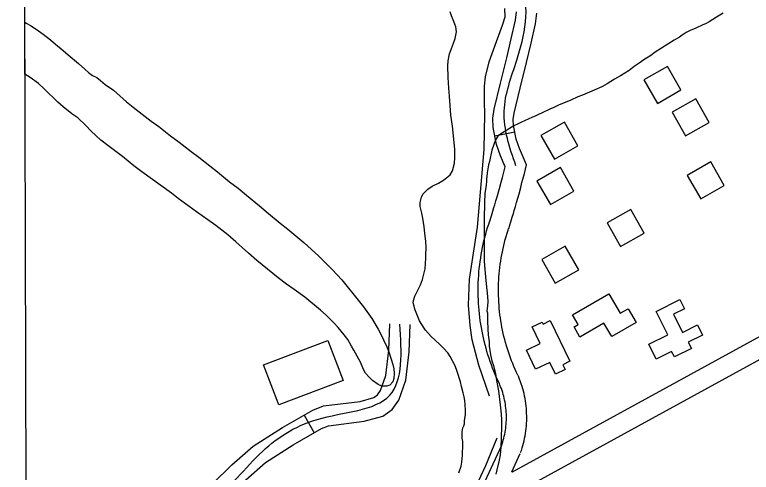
# Model space of a CAD drawing. Extents: x 3392644 to 3430565, y 576657 to 602123.
# Drawn here: x 3396720 to 3397808, y 594942 to 595618 of the extents above; entities that cross this region are included whole.
import ezdxf

# ---------------------------------------------------------------- set-up
doc = ezdxf.new("R2010")
doc.units = 0
for name, color, linetype in [('V-BLDG-OTLN', 7, 'Continuous'), ('V-GRID-FRAM', 7, 'Continuous'), ('V-ROAD-CNTR', 7, 'Continuous'), ('V-SITE-VEGE', 7, 'Continuous'), ('V-TOPO-SHOR', 7, 'Continuous')]:
    doc.layers.add(name, color=color, linetype=linetype)

msp = doc.modelspace()

# ---------------------------------------------------------------- linework, layer by layer
at = {"layer": 'V-BLDG-OTLN'}
for points in [[(3397669, 595486.7), (3397703.7, 595506.5), (3397683.9, 595541.2), (3397649.2, 595521.4)], [(3397710.5, 595438.9), (3397745.3, 595458.7), (3397725.5, 595493.4), (3397690.7, 595473.7)], [(3397516.9, 595404.4), (3397551.6, 595424.2), (3397531.8, 595458.9), (3397497.1, 595439.1)], [(3397732.9, 595345.8), (3397767.6, 595365.6), (3397747.9, 595400.3), (3397713.1, 595380.5)], [(3397511, 595337.3), (3397545.7, 595357.1), (3397525.9, 595391.9), (3397491.2, 595372.1)], [(3397614.6, 595275.5), (3397649.4, 595295.3), (3397629.6, 595330.1), (3397594.8, 595310.3)], [(3397518, 595221.4), (3397552.8, 595241.2), (3397533, 595276), (3397498.2, 595256.2)], [(3397543.6, 595174.5), (3397597.4, 595205.7), (3397614.1, 595176.9), (3397625.9, 595183.7), (3397637.5, 595163.5), (3397601.5, 595142.6), (3397590, 595162.5), (3397554.6, 595141.9), (3397545.9, 595156.8), (3397551.9, 595160.3)], [(3397690, 595120.5), (3397667.1, 595109.1), (3397656.1, 595131.4), (3397684.2, 595145.4), (3397667.2, 595179.7), (3397702.2, 595197.2), (3397709, 595183.6), (3397692.8, 595175.5), (3397706.1, 595148.7), (3397728.3, 595159.7), (3397735.6, 595144.8), (3397714.5, 595134.3), (3397719.1, 595125), (3397694, 595112.5)], [(3397510.9, 595166.1), (3397539.6, 595106.1), (3397529.2, 595101.1), (3397532.7, 595093.9), (3397518.6, 595087.2), (3397510.4, 595104.4), (3397489.2, 595094.3), (3397475.6, 595122.6), (3397495.9, 595132.3), (3397484.1, 595157), (3397498.8, 595164), (3397500.2, 595161)], [(3397087.6, 595100.8), (3397182.6, 595136.9), (3397205.1, 595077.8), (3397110.1, 595041.7)]]:
    msp.add_lwpolyline(points, close=True, dxfattribs=at)
at = {"layer": 'V-GRID-FRAM'}
msp.add_lwpolyline([(3396720.3, 600227.7), (3428325.7, 600342.6), (3428399.7, 582159.3), (3396778.5, 582044.3), (3396720.3, 600227.7)], dxfattribs=at)
at = {"layer": 'V-ROAD-CNTR'}
for p, q in [((3397428.8, 595438.8), (3397458.3, 595444.6)), ((3397147.4, 595026.6), (3397162.2, 595000.5))]:
    msp.add_line(p, q, dxfattribs=at)
for points in [[(3397444.2, 595393.2), (3397437.2, 595409.3), (3397431.4, 595426), (3397426.4, 595451.1), (3397426.2, 595464.9), (3397428.1, 595478.1), (3397437.4, 595516.5), (3397446.8, 595554), (3397453.3, 595582), (3397459.4, 595609.7), (3397461.2, 595621.7)], [(3397475.8, 595396), (3397465.2, 595420.3), (3397460.4, 595433.9), (3397456.4, 595454.2), (3397456.2, 595463), (3397457.6, 595472.4), (3397466.5, 595509.3), (3397476, 595547), (3397482.6, 595575.4), (3397489, 595604.3), (3397491.2, 595619.7)], [(3397454, 594942.9), (3397455.1, 594943.2), (3398430.8, 595477.3)], [(3397438, 594908.2), (3397466, 594914.9), (3398445.2, 595451)], [(3397449.5, 595302.3), (3397452.5, 595311.8), (3397454.8, 595319), (3397456.4, 595324.4), (3397457.7, 595328.5), (3397459.5, 595334.6), (3397461.2, 595340.7), (3397464.7, 595353.3), (3397467.3, 595362.7), (3397469.1, 595369.8), (3397470.5, 595375.1), (3397472.6, 595383.1), (3397475.8, 595396)], [(3397420.9, 595311.5), (3397423.9, 595320.9), (3397426.1, 595327.9), (3397427.7, 595333.1), (3397428.9, 595337), (3397430.7, 595342.9), (3397432.3, 595348.8), (3397435.8, 595361.2), (3397438.3, 595370.4), (3397440.1, 595377.4), (3397444.2, 595393.2)], [(3397435.9, 595072.6), (3397433.8, 595077.2), (3397431.6, 595081.9), (3397429.6, 595086.6), (3397427.6, 595091.4), (3397425.7, 595096.2), (3397423.9, 595101), (3397422.1, 595105.9), (3397420.5, 595110.8), (3397418.9, 595115.7), (3397417.4, 595120.6), (3397416, 595125.6), (3397414.6, 595130.6), (3397413.4, 595135.6), (3397412.2, 595140.6), (3397411.1, 595145.6), (3397410.1, 595150.7), (3397409.1, 595155.8), (3397408.3, 595160.9), (3397407.5, 595166), (3397406.9, 595171.1), (3397406.3, 595176.2), (3397405.7, 595181.4), (3397405.3, 595186.5), (3397405, 595191.6), (3397404.7, 595196.8), (3397404.5, 595202), (3397404.4, 595207.1), (3397404.4, 595212.3), (3397404.5, 595217.4), (3397404.6, 595222.6), (3397404.9, 595227.8), (3397405.2, 595232.9), (3397405.6, 595238.1), (3397406.1, 595243.2), (3397406.7, 595248.3), (3397407.3, 595253.4), (3397408.1, 595258.5), (3397408.9, 595263.6), (3397409.8, 595268.7), (3397410.8, 595273.8), (3397411.8, 595278.8), (3397413, 595283.9), (3397414.2, 595288.9), (3397415.6, 595293.9), (3397416.9, 595298.8), (3397418.4, 595303.8), (3397420, 595308.7), (3397421, 595311.7)], [(3397463, 595085.5), (3397461, 595089.8), (3397459, 595094.1), (3397457.2, 595098.4), (3397455.4, 595102.7), (3397453.7, 595107), (3397452, 595111.4), (3397450.5, 595115.8), (3397449, 595120.2), (3397447.5, 595124.7), (3397446.2, 595129.1), (3397444.9, 595133.6), (3397443.7, 595138.1), (3397442.5, 595142.7), (3397441.5, 595147.2), (3397440.5, 595151.8), (3397439.5, 595156.4), (3397438.7, 595161), (3397437.9, 595165.6), (3397437.2, 595170.2), (3397436.6, 595174.8), (3397436.1, 595179.5), (3397435.6, 595184.1), (3397435.2, 595188.8), (3397434.9, 595193.4), (3397434.7, 595198.1), (3397434.5, 595202.8), (3397434.4, 595207.4), (3397434.4, 595212.1), (3397434.5, 595216.8), (3397434.6, 595221.5), (3397434.8, 595226.1), (3397435.1, 595230.8), (3397435.5, 595235.4), (3397435.9, 595240.1), (3397436.4, 595244.7), (3397437, 595249.4), (3397437.7, 595254), (3397438.5, 595258.6), (3397439.3, 595263.2), (3397440.2, 595267.8), (3397441.1, 595272.4), (3397442.2, 595276.9), (3397443.3, 595281.5), (3397444.5, 595286), (3397445.8, 595290.5), (3397447.1, 595295), (3397448.5, 595299.4), (3397449.4, 595302.2)], [(3396902.3, 594857), (3396921.1, 594875), (3396945.2, 594892.6), (3396959.5, 594899.2), (3396979.5, 594904.6), (3396987.3, 594907.1), (3396993.4, 594910.3), (3397012.3, 594925.5), (3397040.8, 594953.5), (3397072.3, 594980.7), (3397115.7, 595008.5), (3397160.2, 595033.9), (3397176.2, 595040.2), (3397230.2, 595046.9), (3397250.4, 595052.7), (3397255.8, 595056.6), (3397260.4, 595063), (3397268.3, 595085.2), (3397272.5, 595122.3), (3397273.9, 595161.5)], [(3396934.5, 594846.3), (3396940.4, 594852), (3396960.5, 594866.6), (3396969.8, 594870.9), (3396988.1, 594875.8), (3396998.9, 594879.3), (3397009.9, 594885), (3397032.3, 594903), (3397061.2, 594931.4), (3397090.3, 594956.6), (3397131.2, 594982.8), (3397173.2, 595006.8), (3397183.7, 595010.9), (3397236.2, 595017.5), (3397263.6, 595025.3), (3397277.3, 595035.1), (3397287.2, 595048.9), (3397297.7, 595078.4), (3397302.4, 595120.1), (3397303.9, 595160.4)], [(3397467.1, 594971.3), (3397468.2, 594974.6), (3397469.3, 594978.2), (3397470.4, 594981.7), (3397471.3, 594985.3), (3397472.2, 594988.8), (3397473, 594992.5), (3397473.7, 594996.1), (3397474.3, 594999.7), (3397474.8, 595003.4), (3397475.3, 595007), (3397475.6, 595010.7), (3397475.9, 595014.4), (3397476.1, 595018.1), (3397476.1, 595021.8), (3397476.1, 595025.5), (3397476, 595029.1), (3397475.9, 595032.8), (3397475.6, 595036.5), (3397475.2, 595040.2), (3397474.8, 595043.8), (3397474.2, 595047.5), (3397473.6, 595051.1), (3397472.9, 595054.8), (3397472.1, 595058.4), (3397471.2, 595061.9), (3397470.3, 595065.5), (3397469.2, 595069), (3397468.1, 595072.6), (3397466.8, 595076), (3397465.5, 595079.5), (3397464.2, 595082.9), (3397463.3, 595085)], [(3397438.7, 594981.2), (3397439.8, 594984.2), (3397440.7, 594987), (3397441.5, 594989.8), (3397442.3, 594992.7), (3397443, 594995.6), (3397443.6, 594998.5), (3397444.2, 595001.4), (3397444.7, 595004.3), (3397445.1, 595007.3), (3397445.4, 595010.2), (3397445.7, 595013.2), (3397445.9, 595016.1), (3397446.1, 595019.1), (3397446.1, 595022.1), (3397446.1, 595025.1), (3397446.1, 595028), (3397445.9, 595031), (3397445.7, 595033.9), (3397445.4, 595036.9), (3397445, 595039.9), (3397444.6, 595042.8), (3397444.1, 595045.7), (3397443.5, 595048.6), (3397442.9, 595051.5), (3397442.2, 595054.4), (3397441.4, 595057.3), (3397440.6, 595060.1), (3397439.6, 595063), (3397438.7, 595065.8), (3397437.6, 595068.5), (3397436.5, 595071.3), (3397435.7, 595073.1)], [(3397392.1, 594880.5), (3397439.3, 594982.5)], [(3397454, 594942.9), (3397466.5, 594970)]]:
    msp.add_lwpolyline(points, dxfattribs=at)
for points in [[(3397460, 595394.7), (3397442.8, 595475.3), (3397461.4, 595550.5), (3397474.2, 595607), (3397465.1, 595662.1), (3397424.4, 595687.7), (3397332.5, 595681.9), (3397254.1, 595712.3), (3397193.5, 595780), (3397075.5, 595816.7), (3396960, 595845.4), (3396865.7, 595906.3), (3396811.5, 595984), (3396731.2, 596033.3)], [(3396910.9, 594844.5), (3396952.8, 594879.6), (3397001.6, 594897.7), (3397081.3, 594968.7), (3397166.7, 595020.3), (3397273.8, 595055.9), (3397288.9, 595161)]]:
    msp.add_spline(points, degree=3, dxfattribs=at)
at = {"layer": 'V-SITE-VEGE'}
for p, q in [((3397365.2, 595615.9), (3397363, 595621.9)), ((3397367.6, 595610.2), (3397365.2, 595615.9)), ((3397756.1, 595613.8), (3397745.4, 595607)), ((3397766.3, 595619.9), (3397756.1, 595613.8)), ((3396735.3, 595529.9), (3396735.1, 595606.6)), ((3396735.1, 595606.6), (3396737.3, 595605.3)), ((3396737.3, 595605.3), (3396744.4, 595601.2)), ((3397371.2, 595599.6), (3397367.6, 595610.2)), ((3397736, 595602.6), (3397725.5, 595597.8)), ((3397739.9, 595604.2), (3397736, 595602.6)), ((3397745.4, 595607), (3397739.9, 595604.2)), ((3396744.4, 595601.2), (3396755.3, 595593.9)), ((3396755.3, 595593.9), (3396762.2, 595588.9)), ((3397370.4, 595582.6), (3397372.2, 595592.4)), ((3397372.2, 595592.4), (3397371.2, 595599.6)), ((3397711.5, 595591.2), (3397705.6, 595587.4)), ((3397717.4, 595594.2), (3397711.5, 595591.2)), ((3397725.5, 595597.8), (3397717.4, 595594.2)), ((3396762.2, 595588.9), (3396773, 595580.3)), ((3396773, 595580.3), (3396780.6, 595574.1)), ((3397368.2, 595575.5), (3397370.4, 595582.6)), ((3397693.6, 595579.8), (3397674.8, 595568.2)), ((3397701.6, 595584.6), (3397693.6, 595579.8)), ((3397705.6, 595587.4), (3397701.6, 595584.6)), ((3396780.6, 595574.1), (3396792, 595564.9)), ((3397362, 595559.8), (3397368.2, 595575.5)), ((3396792, 595564.9), (3396799.4, 595558.4)), ((3396799.4, 595558.4), (3396814.3, 595545.6)), ((3397359.9, 595549.3), (3397362, 595559.8)), ((3397665.5, 595562.1), (3397659.4, 595557.5)), ((3397674.8, 595568.2), (3397665.5, 595562.1)), ((3397359.8, 595542.1), (3397359.9, 595549.3)), ((3397649.1, 595550.9), (3397642.1, 595545.9)), ((3397659.4, 595557.5), (3397649.1, 595550.9)), ((3396814.3, 595545.6), (3396823.8, 595537)), ((3396823.8, 595537), (3396829.2, 595532.4)), ((3397360, 595525.1), (3397359.8, 595542.1)), ((3397634.5, 595541.1), (3397627.1, 595535.5)), ((3397642.1, 595545.9), (3397634.5, 595541.1)), ((3396743, 595524.7), (3396735.3, 595529.9)), ((3396829.2, 595532.4), (3396835.2, 595528)), ((3396835.2, 595528), (3396841.3, 595524.7)), ((3397614.5, 595527.6), (3397605.8, 595522.6)), ((3397627.1, 595535.5), (3397614.5, 595527.6)), ((3396755.3, 595515.9), (3396743, 595524.7)), ((3396763.7, 595508.4), (3396755.3, 595515.9)), ((3396841.3, 595524.7), (3396847.1, 595520.3)), ((3396847.1, 595520.3), (3396854, 595514.5)), ((3397360.9, 595509.1), (3397360, 595525.1)), ((3397594.6, 595515.8), (3397586.8, 595511.4)), ((3397605.8, 595522.6), (3397594.6, 595515.8)), ((3396783.9, 595488.6), (3396763.7, 595508.4)), ((3396854, 595514.5), (3396866.1, 595506.1)), ((3396866.1, 595506.1), (3396885.3, 595489)), ((3397362, 595497.6), (3397360.9, 595509.1)), ((3397575.8, 595506.1), (3397558.4, 595498.8)), ((3397586.8, 595511.4), (3397575.8, 595506.1)), ((3397364.1, 595469.1), (3397362, 595497.6)), ((3397551.5, 595496.3), (3397541.3, 595491.7)), ((3397558.4, 595498.8), (3397551.5, 595496.3)), ((3396791.9, 595481.7), (3396783.9, 595488.6)), ((3396885.3, 595489), (3396895, 595481.2)), ((3397523.1, 595483.9), (3397516.1, 595480.6)), ((3397541.3, 595491.7), (3397523.1, 595483.9)), ((3396804.8, 595471.5), (3396791.9, 595481.7)), ((3396813.2, 595465.2), (3396804.8, 595471.5)), ((3396895, 595481.2), (3396921.6, 595460.6)), ((3397498.1, 595472.3), (3397494.3, 595470.7)), ((3397510.2, 595478), (3397498.1, 595472.3)), ((3397516.1, 595480.6), (3397510.2, 595478)), ((3396825.1, 595453.9), (3396813.2, 595465.2)), ((3396921.6, 595460.6), (3396932.8, 595452.4)), ((3397366.3, 595453.3), (3397364.1, 595469.1)), ((3397474, 595461.4), (3397467.4, 595458.3)), ((3397478.4, 595463.2), (3397474, 595461.4)), ((3397484.8, 595466.3), (3397478.4, 595463.2)), ((3397488.4, 595467.8), (3397484.8, 595466.3)), ((3397494.3, 595470.7), (3397488.4, 595467.8)), ((3396833.1, 595445.5), (3396825.1, 595453.9)), ((3396932.8, 595452.4), (3396950.3, 595438.6)), ((3397369.8, 595419.3), (3397366.3, 595453.3)), ((3397453.1, 595451.1), (3397438.9, 595442.5)), ((3397457.3, 595453.5), (3397453.1, 595451.1)), ((3397463.4, 595456.8), (3397457.3, 595453.5)), ((3397467.4, 595458.3), (3397463.4, 595456.8)), ((3396847.2, 595432.5), (3396833.1, 595445.5)), ((3396950.3, 595438.6), (3396962.8, 595429.7)), ((3397435.8, 595440.4), (3397433.2, 595438.2)), ((3397438.9, 595442.5), (3397435.8, 595440.4)), ((3396857.6, 595424.4), (3396847.2, 595432.5)), ((3396962.8, 595429.7), (3396980.5, 595415.7)), ((3397430.1, 595433), (3397426.8, 595424.4)), ((3397433.2, 595438.2), (3397430.1, 595433)), ((3396879.4, 595408.1), (3396857.6, 595424.4)), ((3397370, 595406.5), (3397369.8, 595419.3)), ((3397424.8, 595417.6), (3397421, 595401.1)), ((3397426.8, 595424.4), (3397424.8, 595417.6)), ((3396896.2, 595394.7), (3396879.4, 595408.1)), ((3396980.5, 595415.7), (3396992.1, 595407.5)), ((3396992.1, 595407.5), (3397008.5, 595394.4)), ((3397369.3, 595398.4), (3397370, 595406.5)), ((3397366.3, 595387), (3397369.3, 595398.4)), ((3397419.8, 595395.8), (3397417.9, 595384.2)), ((3397421, 595401.1), (3397419.8, 595395.8)), ((3396908.1, 595385.5), (3396896.2, 595394.7)), ((3396936.1, 595365.5), (3396908.1, 595385.5)), ((3397008.5, 595394.4), (3397019.7, 595385.6)), ((3397019.7, 595385.6), (3397037.4, 595371.2)), ((3397362.9, 595381.2), (3397366.3, 595387)), ((3397417.9, 595384.2), (3397417.1, 595378.9)), ((3397345.9, 595369), (3397353.3, 595373.6)), ((3397353.3, 595373.6), (3397362.9, 595381.2)), ((3397417.1, 595378.9), (3397416.7, 595375.5)), ((3397416.7, 595375.5), (3397416.8, 595372.1)), ((3396951.6, 595354), (3396936.1, 595365.5)), ((3397037.4, 595371.2), (3397050, 595361.4)), ((3397330.2, 595360), (3397336.6, 595364.4)), ((3397336.6, 595364.4), (3397345.9, 595369)), ((3397416, 595366.1), (3397414.1, 595353.7)), ((3397416.8, 595372.1), (3397416, 595366.1)), ((3396961.3, 595346.3), (3396951.6, 595354)), ((3397050, 595361.4), (3397062.5, 595351.3)), ((3397320.6, 595348.2), (3397322.9, 595352.9)), ((3397322.9, 595352.9), (3397330.2, 595360)), ((3397414.1, 595353.7), (3397413.7, 595340.5)), ((3396977.9, 595334.6), (3396961.3, 595346.3)), ((3397062.5, 595351.3), (3397081.7, 595335.6)), ((3397318.6, 595340.5), (3397320.6, 595348.2)), ((3396988.7, 595326.7), (3396977.9, 595334.6)), ((3397081.7, 595335.6), (3397094.9, 595324.3)), ((3397318.7, 595334.7), (3397318.6, 595340.5)), ((3397321.2, 595324.9), (3397318.7, 595334.7)), ((3397413.6, 595333.9), (3397413.1, 595322.6)), ((3397413.7, 595340.5), (3397413.6, 595333.9)), ((3397005.5, 595314.8), (3396988.7, 595326.7)), ((3397094.9, 595324.3), (3397111.9, 595310.1)), ((3397322.8, 595317.1), (3397321.2, 595324.9)), ((3397413.1, 595322.6), (3397413.5, 595298.9)), ((3397017.2, 595306.3), (3397005.5, 595314.8)), ((3397111.9, 595310.1), (3397123.6, 595300.9)), ((3397324.9, 595304.5), (3397322.8, 595317.1)), ((3397034.8, 595292.7), (3397017.2, 595306.3)), ((3397123.6, 595300.9), (3397147.1, 595281.5)), ((3397325.9, 595295.4), (3397324.9, 595304.5)), ((3397413.5, 595298.9), (3397413.5, 595286.8)), ((3397046.7, 595282.2), (3397034.8, 595292.7)), ((3397327, 595282.8), (3397325.9, 595295.4)), ((3397413.5, 595286.8), (3397413.1, 595266.9)), ((3397065.3, 595265.5), (3397046.7, 595282.2)), ((3397147.1, 595281.5), (3397169.4, 595261.2)), ((3397327.6, 595274.3), (3397327, 595282.8)), ((3397077.6, 595254.8), (3397065.3, 595265.5)), ((3397327.1, 595262), (3397327.6, 595274.3)), ((3397413.1, 595266.9), (3397413.4, 595253.3)), ((3397109.4, 595229.3), (3397077.6, 595254.8)), ((3397169.4, 595261.2), (3397181.7, 595249.2)), ((3397326.1, 595242.8), (3397327.2, 595258.3)), ((3397327.2, 595258.3), (3397327.1, 595262)), ((3397181.7, 595249.2), (3397188.7, 595241.4)), ((3397325.4, 595238.7), (3397326.1, 595242.8)), ((3397413.4, 595253.3), (3397414.5, 595236.3)), ((3397188.7, 595241.4), (3397196.5, 595233.7)), ((3397196.5, 595233.7), (3397203.2, 595226.3)), ((3397322.1, 595226.9), (3397325.4, 595238.7)), ((3397414.5, 595236.3), (3397415.2, 595230.7)), ((3397121.7, 595220.1), (3397109.4, 595229.3)), ((3397203.2, 595226.3), (3397213, 595213.9)), ((3397319.1, 595218.8), (3397322.1, 595226.9)), ((3397415.2, 595230.7), (3397416.9, 595215.6)), ((3397132.9, 595212), (3397121.7, 595220.1)), ((3397148.4, 595200.5), (3397132.9, 595212)), ((3397213, 595213.9), (3397219.5, 595206.1)), ((3397310.8, 595202), (3397319.1, 595218.8)), ((3397416.9, 595215.6), (3397417.7, 595206.9)), ((3397171.7, 595181.5), (3397148.4, 595200.5)), ((3397219.5, 595206.1), (3397229.3, 595194.1)), ((3397308.8, 595195.6), (3397310.8, 595202)), ((3397417.7, 595206.9), (3397418.5, 595195)), ((3397229.3, 595194.1), (3397235.2, 595186.5)), ((3397308.6, 595192.6), (3397308.8, 595195.6)), ((3397309.8, 595187.5), (3397308.6, 595192.6)), ((3397418.5, 595195), (3397418, 595187.7)), ((3397180, 595174.2), (3397171.7, 595181.5)), ((3397235.2, 595186.5), (3397247.6, 595169.5)), ((3397311.1, 595182.8), (3397309.8, 595187.5)), ((3397314.7, 595173.1), (3397311.1, 595182.8)), ((3397418, 595187.7), (3397417.3, 595180.7)), ((3397417.3, 595180.7), (3397418.2, 595177.5)), ((3397418.2, 595177.5), (3397418.4, 595165.8)), ((3397191.2, 595163), (3397180, 595174.2)), ((3397247.6, 595169.5), (3397256.8, 595153.6)), ((3397318, 595165.9), (3397314.7, 595173.1)), ((3397197.9, 595156.1), (3397191.2, 595163)), ((3397206.8, 595145.4), (3397197.9, 595156.1)), ((3397324.8, 595154.9), (3397318, 595165.9)), ((3397418.4, 595165.8), (3397418.8, 595153.4)), ((3397211.8, 595138.4), (3397206.8, 595145.4)), ((3397256.8, 595153.6), (3397261.4, 595145.2)), ((3397261.4, 595145.2), (3397264.9, 595138)), ((3397326.9, 595151.8), (3397324.8, 595154.9)), ((3397335.2, 595142.5), (3397326.9, 595151.8)), ((3397418.8, 595153.4), (3397419.3, 595145.3)), ((3397419.3, 595145.3), (3397420.4, 595134.7)), ((3397217.3, 595128.3), (3397211.8, 595138.4)), ((3397264.9, 595138), (3397269.8, 595127.4)), ((3397340.8, 595137.5), (3397335.2, 595142.5)), ((3397347.7, 595131), (3397340.8, 595137.5)), ((3397420.4, 595134.7), (3397420.7, 595128.5)), ((3397220.8, 595122.4), (3397217.3, 595128.3)), ((3397269.8, 595127.4), (3397272.5, 595120.2)), ((3397352.5, 595126.2), (3397347.7, 595131)), ((3397359.4, 595118.8), (3397352.5, 595126.2)), ((3397420.7, 595128.5), (3397422.4, 595115.5)), ((3397230.5, 595104.6), (3397220.8, 595122.4)), ((3397272.5, 595120.2), (3397278.5, 595101.5)), ((3397363.1, 595113.3), (3397359.4, 595118.8)), ((3397370.6, 595099.6), (3397363.1, 595113.3)), ((3397422.4, 595115.5), (3397424.6, 595106.8)), ((3397232.7, 595100), (3397230.5, 595104.6)), ((3397278.5, 595101.5), (3397279.7, 595095.2)), ((3397424.6, 595106.8), (3397426.9, 595099.8)), ((3397235.8, 595093), (3397232.7, 595100)), ((3397238.2, 595088.8), (3397235.8, 595093)), ((3397279.7, 595095.2), (3397280.4, 595088.6)), ((3397373.5, 595090.9), (3397370.6, 595099.6)), ((3397378.2, 595075.6), (3397373.5, 595090.9)), ((3397426.9, 595099.8), (3397430.1, 595087.5)), ((3397243.6, 595082.7), (3397238.2, 595088.8)), ((3397248.4, 595077.6), (3397243.6, 595082.7)), ((3397279.9, 595080.7), (3397278.5, 595076)), ((3397280.4, 595088.6), (3397279.9, 595080.7)), ((3397430.1, 595087.5), (3397431.7, 595077.8)), ((3397256.6, 595072), (3397248.4, 595077.6)), ((3397262.4, 595069.3), (3397256.6, 595072)), ((3397269.6, 595069.2), (3397262.4, 595069.3)), ((3397274.1, 595070.8), (3397269.6, 595069.2)), ((3397278.5, 595076), (3397274.1, 595070.8)), ((3397379.6, 595069), (3397378.2, 595075.6)), ((3397382.1, 595059.7), (3397379.6, 595069)), ((3397431.7, 595077.8), (3397434.5, 595062.5)), ((3397383.5, 595053.8), (3397382.1, 595059.7)), ((3397434.5, 595062.5), (3397437, 595041.8)), ((3397384.6, 595048), (3397383.5, 595053.8)), ((3397385.2, 595042.3), (3397384.6, 595048)), ((3397385.5, 595033.5), (3397385.2, 595042.3)), ((3397437, 595041.8), (3397438.2, 595028)), ((3397384.3, 595018.2), (3397385.6, 595027.6)), ((3397385.6, 595027.6), (3397385.5, 595033.5)), ((3397438.2, 595028), (3397438.8, 595019.9)), ((3397384.1, 595013.7), (3397384.3, 595018.2)), ((3397438.8, 595019.9), (3397439, 595005.8)), ((3397380.9, 595002.1), (3397381.7, 595007.9)), ((3397381.7, 595007.9), (3397383.1, 595011.1)), ((3397383.1, 595011.1), (3397384.1, 595013.7)), ((3397439, 595005.8), (3397438.5, 594997.1)), ((3397380.7, 594998.7), (3397380.9, 595002.1)), ((3397380.8, 594995.7), (3397380.7, 594998.7)), ((3397381, 594992.6), (3397380.8, 594995.7)), ((3397438.2, 594993), (3397437.9, 594979.2)), ((3397438.5, 594997.1), (3397438.2, 594993)), ((3397381.8, 594987.9), (3397381, 594992.6)), ((3397381.2, 594967.4), (3397382, 594983.4)), ((3397382, 594983.4), (3397381.8, 594987.9)), ((3397437.9, 594979.2), (3397436.8, 594968.3)), ((3397380.3, 594957.4), (3397381.2, 594967.4)), ((3397436.8, 594968.3), (3397435.5, 594960)), ((3397375.9, 594941.7), (3397379.4, 594951.2)), ((3397379.4, 594951.2), (3397380.3, 594957.4)), ((3397435.5, 594960), (3397432.1, 594946)), ((3397432.1, 594946), (3397430.7, 594939.6))]:
    msp.add_line(p, q, dxfattribs=at)
at = {"layer": 'V-TOPO-SHOR'}
for points in [[(3397421.3, 595054.8), (3397405.6, 595100.5), (3397395.6, 595138), (3397392.5, 595158.8), (3397390.1, 595189), (3397391.4, 595227.5), (3397403.6, 595303.9), (3397413.1, 595418.8), (3397414.3, 595471), (3397414, 595489.5), (3397413.6, 595511.9), (3397415.4, 595526), (3397420.5, 595548.1), (3397431.4, 595578.1), (3397440.5, 595602.2), (3397444.2, 595614.5), (3397444, 595627)], [(3397432.1, 594992.5), (3397415, 594951.8), (3397400.6, 594920.5), (3397375.9, 594871), (3397364.4, 594849.2), (3397354.2, 594827), (3397347.7, 594811.6), (3397344.7, 594801.7), (3397344.1, 594793.9), (3397345.1, 594779.7), (3397351.8, 594752.3), (3397399.6, 594611.7), (3397412.5, 594568.3), (3397412.6, 594557.7), (3397411.2, 594547.4), (3397408.2, 594539.5), (3397403.6, 594532.4), (3397395.9, 594523.6), (3397385.8, 594513.6), (3397371.4, 594504.8), (3397359.8, 594497.1), (3397345.4, 594489.4), (3397331.7, 594481.7)]]:
    msp.add_lwpolyline(points, dxfattribs=at)

doc.saveas('drawing.dxf')
